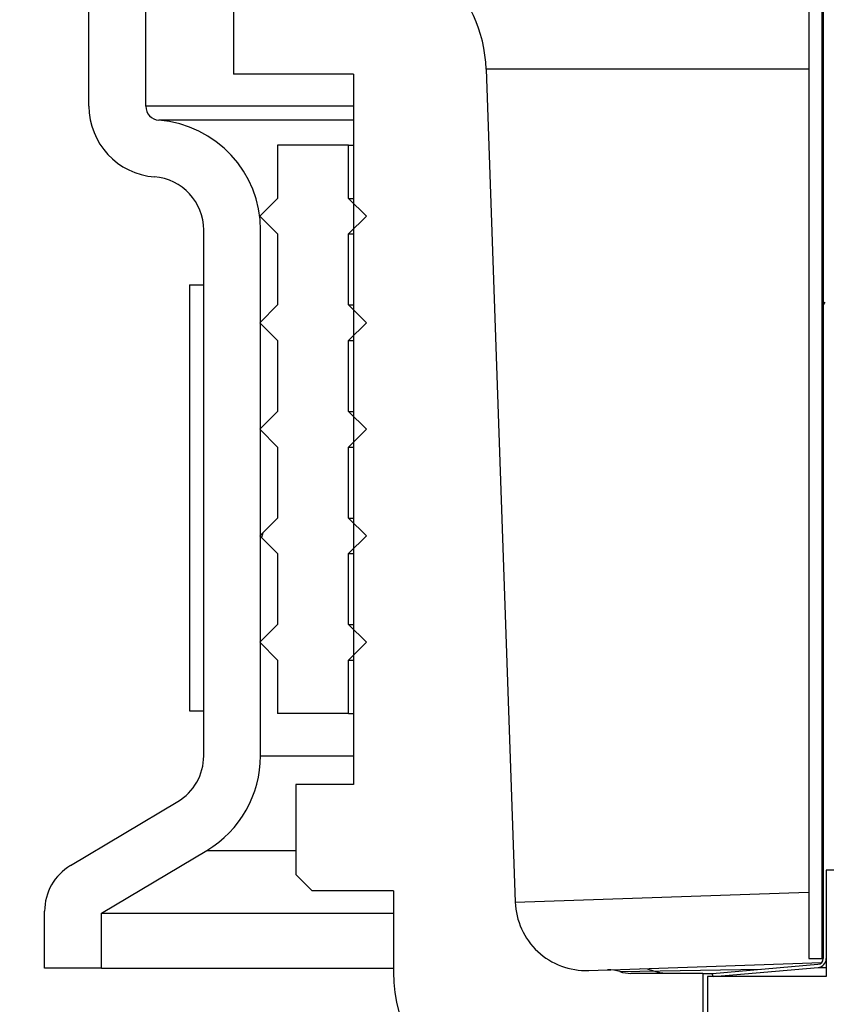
# Model space of a CAD drawing. Extents: x -169 to 2224, y 0 to 2796.
# Tile 354 of 530: x 1793.13 to 1794.55, y 971.93 to 973.66. Entities that reach past the tile are written whole.
import ezdxf

# ---------------------------------------------------------------- set-up
doc = ezdxf.new("R2010")
doc.units = 0
doc.header["$MEASUREMENT"] = 0
doc.header["$PDSIZE"] = 1
doc.layers.get('DEFPOINTS').update_dxf_attribs({"linetype": 'CONTINUOUS'})
doc.layers.add('DIM', color=3, linetype='CONTINUOUS')
doc.layers.add('SPILL-BUCKET', color=1, linetype='CONTINUOUS')
doc.styles.add('SIMPLEX', font='simplex')
doc.dimstyles.new('DIM64', dxfattribs={"dimscale": 64, "dimtxt": 0.09375, "dimasz": 0.09375, "dimexe": 0.0625, "dimexo": 0.0625, "dimgap": 0.046875, "dimtad": 1, "dimdec": 4, "dimzin": 3, "dimdsep": 46, "dimlunit": 4, "dimtxsty": 'SIMPLEX', "dimcen": 0, "dimclrd": 256, "dimclre": 256, "dimclrt": 256, "dimadec": 0, "dimazin": 0, "dimtfac": 1, "dimtdec": 4, "dimtmove": 0, "dimatfit": 3, "dimfxl": 1, "dimfrac": 2, "dimtolj": 1, "dimtzin": 0, "dimarcsym": 0})

# ---------------------------------------------------------------- blocks, each defined once
blk = doc.blocks.new('*D48')
at = {"layer": 'DEFPOINTS', "color": 0, "transparency": 16777216}
for p in [(2031.7725, 978.296), (1368.5472, 978.0147), (2031.7725, 700.5233)]:
    blk.add_point(p, dxfattribs=at)
at = {"layer": 'DIM', "lineweight": -2, "transparency": 16777216}
for p, q in [((2031.7725, 974.296), (2031.7725, 696.5233)), ((1368.5472, 974.0147), (1368.5472, 696.5233)), ((1374.5472, 700.5233), (2025.7725, 700.5233))]:
    blk.add_line(p, q, dxfattribs=at)
at = {"layer": 'DIM', "transparency": 16777216}
for points in [[(1374.5472, 701.5233), (1374.5472, 699.5233), (1368.5472, 700.5233)], [(2025.7725, 701.5233), (2025.7725, 699.5233), (2031.7725, 700.5233)]]:
    blk.add_solid(points, dxfattribs=at)
at = {"layer": 'DIM', "transparency": 16777216, "insert": (1700.1599, 708.0947), "char_height": 6, "attachment_point": 5, "style": 'SIMPLEX'}
blk.add_mtext('\\A1;55\'-3 1/4" (F.V. TANK SLAB)', dxfattribs=at)

msp = doc.modelspace()

# ---------------------------------------------------------------- linework, layer by layer
at = {"layer": 'SPILL-BUCKET', "color": 7, "linetype": 'Continuous'}
for p, q in [((1794.51506, 974.28529), (1794.51506, 972.01185)), ((1794.53805, 974.28529), (1794.53805, 972.01185)), ((1794.54055, 974.28113), (1794.54055, 972.01185)), ((1794.51626, 973.57613), (1793.9479, 973.57613)), ((1793.70612, 973.4425), (1793.5812, 973.4425)), ((1793.5812, 973.4425), (1793.5812, 973.34881)), ((1793.70612, 973.34881), (1793.70612, 973.4425)), ((1793.70612, 973.4425), (1793.70824, 973.4425)), ((1793.70824, 973.4425), (1793.71462, 973.4425)), ((1793.5812, 973.34881), (1793.54997, 973.31758)), ((1793.73735, 973.31758), (1793.70612, 973.34881)), ((1793.70612, 973.34881), (1793.70824, 973.34881)), ((1793.70824, 973.34881), (1793.71462, 973.34881)), ((1793.54997, 973.31758), (1793.5812, 973.28635)), ((1793.70612, 973.28635), (1793.73735, 973.31758)), ((1793.5812, 973.28635), (1793.5812, 973.16144)), ((1793.70612, 973.16144), (1793.70612, 973.28635)), ((1793.70612, 973.28635), (1793.70824, 973.28635)), ((1793.70824, 973.28635), (1793.71462, 973.28635)), ((1793.42631, 973.1971), (1793.45129, 973.1971)), ((1793.42631, 973.1971), (1793.42631, 972.44761)), ((1793.45129, 972.44761), (1793.45129, 973.1971)), ((1793.5812, 973.16144), (1793.54997, 973.13021)), ((1793.73735, 973.13021), (1793.70612, 973.16144)), ((1793.70612, 973.16144), (1793.70824, 973.16144)), ((1793.70824, 973.16144), (1793.71462, 973.16144)), ((1794.54325, 973.16616), (1794.54055, 973.16148)), ((1793.54997, 973.13021), (1793.5812, 973.09898)), ((1793.70612, 973.09898), (1793.73735, 973.13021)), ((1793.5812, 973.09898), (1793.5812, 972.97407)), ((1793.70612, 972.97407), (1793.70612, 973.09898)), ((1793.70612, 973.09898), (1793.70824, 973.09898)), ((1793.70824, 973.09898), (1793.71462, 973.09898)), ((1793.5812, 972.97407), (1793.54997, 972.94284)), ((1793.70612, 972.97407), (1793.70824, 972.97407)), ((1793.73735, 972.94284), (1793.70612, 972.97407)), ((1793.70824, 972.97407), (1793.71462, 972.97407)), ((1793.54997, 972.94284), (1793.5812, 972.91161)), ((1793.70612, 972.91161), (1793.73735, 972.94284)), ((1793.5812, 972.91161), (1793.5812, 972.7867)), ((1793.70612, 972.7867), (1793.70612, 972.91161)), ((1793.70612, 972.91161), (1793.70824, 972.91161)), ((1793.70824, 972.91161), (1793.71462, 972.91161)), ((1793.5812, 972.7867), (1793.54997, 972.75547)), ((1793.70612, 972.7867), (1793.70824, 972.7867)), ((1793.73735, 972.75547), (1793.70612, 972.7867)), ((1793.70824, 972.7867), (1793.71462, 972.7867)), ((1793.55544, 972.76093), (1793.55313, 972.75231)), ((1793.54997, 972.75547), (1793.5812, 972.72424)), ((1793.70612, 972.72424), (1793.73735, 972.75547)), ((1793.5812, 972.72424), (1793.5812, 972.59932)), ((1793.70612, 972.59932), (1793.70612, 972.72424)), ((1793.70612, 972.72424), (1793.70824, 972.72424)), ((1793.70824, 972.72424), (1793.71462, 972.72424)), ((1793.5812, 972.59932), (1793.54997, 972.56809)), ((1793.70612, 972.59932), (1793.70824, 972.59932)), ((1793.73735, 972.56809), (1793.70612, 972.59932)), ((1793.70824, 972.59932), (1793.71462, 972.59932)), ((1793.54997, 972.56809), (1793.5812, 972.53687)), ((1793.70612, 972.53687), (1793.73735, 972.56809)), ((1793.5812, 972.53687), (1793.5812, 972.44318)), ((1793.70612, 972.53687), (1793.70824, 972.53687)), ((1793.70612, 972.44318), (1793.70612, 972.53687)), ((1793.70824, 972.53687), (1793.71462, 972.53687)), ((1793.42631, 972.44761), (1793.45129, 972.44761)), ((1793.70612, 972.44318), (1793.5812, 972.44318)), ((1793.70612, 972.44318), (1793.70824, 972.44318)), ((1793.70824, 972.44318), (1793.71462, 972.44318)), ((1794.34618, 971.98569), (1794.53142, 972.00189)), ((1794.3478, 971.98031), (1794.5319, 971.99642)), ((1794.51506, 972.01185), (1794.53805, 972.01185)), ((1794.5319, 971.99642), (1794.53532, 971.99642)), ((1794.53532, 971.99642), (1794.54555, 971.99642)), ((1794.53805, 972.01185), (1794.53867, 972.01185)), ((1794.53867, 972.01185), (1794.54055, 972.01185)), ((1794.34665, 971.98031), (1794.34618, 971.98569)), ((1794.3478, 971.98031), (1794.34665, 971.98031))]:
    msp.add_line(p, q, dxfattribs=at)
at = {"layer": 'SPILL-BUCKET', "color": 1, "linetype": 'Continuous'}
for p, q in [((1793.24956, 973.5112), (1793.24956, 973.79226)), ((1793.34949, 973.5112), (1793.34949, 973.79226)), ((1793.71461, 973.56741), (1793.71461, 972.31827)), ((1793.45129, 972.36842), (1793.45129, 973.29325)), ((1793.55122, 972.36842), (1793.55122, 973.29325)), ((1793.71461, 972.31827), (1793.61306, 972.31827)), ((1793.61306, 972.31827), (1793.61306, 972.15997)), ((1793.21717, 972.17556), (1793.4056, 972.28796)), ((1793.27141, 972.09156), (1793.45679, 972.20214)), ((1793.61306, 972.15997), (1793.64213, 972.13089)), ((1795.06519, 972.16749), (1794.54554, 972.16749)), ((1794.54554, 972.16749), (1794.54555, 971.98031)), ((1793.78481, 972.13089), (1793.64213, 972.13089)), ((1793.78481, 972.13089), (1793.78481, 971.98774)), ((1793.17148, 971.9948), (1793.17148, 972.0951)), ((1793.27141, 971.9948), (1793.27141, 972.09156)), ((1794.54554, 972.00794), (1794.54554, 971.98031)), ((1793.27141, 971.9948), (1793.17148, 971.9948)), ((1794.54555, 971.98031), (1794.33694, 971.98031)), ((1794.33694, 971.98031), (1794.33694, 971.79844))]:
    msp.add_line(p, q, dxfattribs=at)
at = {"layer": 'SPILL-BUCKET', "linetype": 'Continuous'}
for p, q in [((1793.50376, 973.68742), (1793.50376, 973.56741)), ((1793.9479, 973.57613), (1793.99906, 972.11134)), ((1793.71461, 973.56741), (1793.50376, 973.56741)), ((1793.35701, 973.5112), (1793.34949, 973.5112)), ((1793.37956, 973.5112), (1793.35701, 973.5112)), ((1793.41708, 973.5112), (1793.37956, 973.5112)), ((1793.46948, 973.5112), (1793.41708, 973.5112)), ((1793.53663, 973.5112), (1793.46948, 973.5112)), ((1793.61836, 973.5112), (1793.53663, 973.5112)), ((1793.71447, 973.5112), (1793.61836, 973.5112)), ((1793.37959, 973.48629), (1793.37254, 973.48629)), ((1793.4007, 973.48629), (1793.37959, 973.48629)), ((1793.43584, 973.48629), (1793.4007, 973.48629)), ((1793.48493, 973.48629), (1793.43584, 973.48629)), ((1793.54784, 973.48629), (1793.48493, 973.48629)), ((1793.62443, 973.48629), (1793.54784, 973.48629)), ((1793.71453, 973.48629), (1793.62443, 973.48629)), ((1793.99906, 972.11134), (1794.51472, 972.12893)), ((1794.1671, 971.99221), (1794.53785, 972.00516)), ((1794.12825, 971.99086), (1794.16138, 971.99201)), ((1794.16139, 971.99201), (1794.16281, 971.99206)), ((1794.16281, 971.99206), (1794.1671, 971.99221)), ((1794.18305, 971.98893), (1794.43119, 971.99312)), ((1794.32919, 971.98581), (1794.20257, 971.98581)), ((1794.23153, 971.99322), (1794.21964, 971.99405)), ((1794.24303, 971.98995), (1794.23153, 971.99322)), ((1794.25346, 971.98685), (1794.24303, 971.98995)), ((1794.26425, 971.98581), (1794.25346, 971.98685)), ((1794.32919, 971.98581), (1794.3338, 971.98581)), ((1794.32919, 971.98581), (1794.32919, 971.67352)), ((1794.3338, 971.98581), (1794.34758, 971.98581))]:
    msp.add_line(p, q, dxfattribs=at)
at = {"layer": 'SPILL-BUCKET', "color": 7}
for p, q in [((1793.55122, 972.36842), (1793.71461, 972.36842)), ((1793.45679, 972.20214), (1793.61306, 972.20214)), ((1793.27141, 972.09156), (1793.78481, 972.09156)), ((1793.27141, 971.9948), (1793.78481, 971.9948))]:
    msp.add_line(p, q, dxfattribs=at)
at = {"layer": 'SPILL-BUCKET', "linetype": 'Continuous'}
for centre, radius, start, end in [((1793.69823, 973.56741), 0.24983, 2, 90), ((1794.12389, 972.1157), 0.12491, 182, 272), ((1794.16356, 971.9296), 0.06246, 71.80409, 92), ((1794.20257, 972.04826), 0.06246, 251.80409, 270)]:
    msp.add_arc(centre, radius, start, end, dxfattribs=at)
at = {"layer": 'SPILL-BUCKET', "color": 1, "linetype": 'Continuous'}
for centre, radius, start, end in [((1793.37447, 973.5112), 0.12491, 180, 265.57564), ((1793.37447, 973.5112), 0.02498, 180, 265.57564), ((1793.35761, 973.29325), 0.19362, 0, 85.57564), ((1793.35761, 973.29325), 0.09369, 0, 85.57564), ((1793.35761, 972.36842), 0.09369, 300.81613, 0), ((1793.35761, 972.36842), 0.19362, 300.81613, 0), ((1793.26517, 972.0951), 0.09369, 120.81613, 180), ((1794.03464, 971.98774), 0.24983, 180, 244.05552)]:
    msp.add_arc(centre, radius, start, end, dxfattribs=at)
at = {"layer": 'SPILL-BUCKET', "color": 7, "linetype": 'Continuous'}
for radius in [0.00999, 0.01549]:
    msp.add_arc((1794.53055, 972.01185), radius, 275, 0, dxfattribs=at)

# ---------------------------------------------------------------- dimensions: what is measured, and where the dimension line sits
at = {"layer": 'DIM'}
dim = msp.add_linear_dim(base=(2031.77254, 700.52328), p1=(1368.54722, 978.01471), p2=(2031.77254, 978.29596), angle=0, text='<> (F.V. TANK SLAB)', dimstyle='DIM64', dxfattribs=at)
dim.commit()
dim.dimension.update_dxf_attribs({"geometry": '*D48', "text_midpoint": (1700.15988, 708.09471)})

doc.saveas('drawing.dxf')
